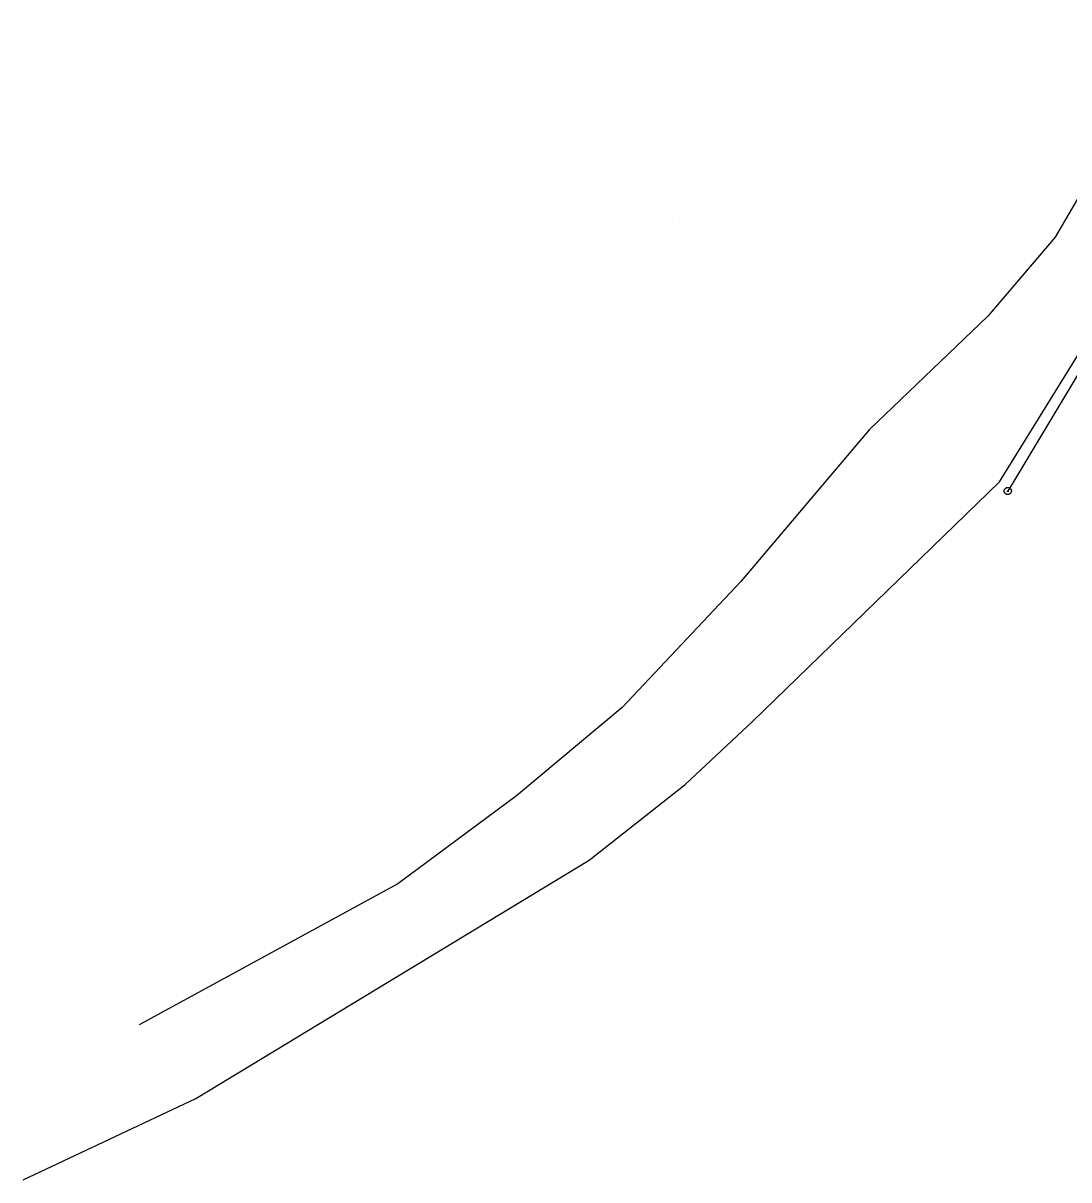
# Model space of a CAD drawing. Extents: x -759699 to -757730, y -1172308 to -1170857.
# Drawn here: x -759699.2 to -759560, y -1171992 to -1171838 of the extents above; entities that cross this region are included whole.
import ezdxf

# ---------------------------------------------------------------- set-up
doc = ezdxf.new("R2010")
doc.units = 0
for name, color, linetype in [('Vrstva 1', 7, 'Continuous'), ('Vrstva 11', 7, 'Continuous'), ('Vrstva 8', 7, 'Continuous')]:
    doc.layers.add(name, color=color, linetype=linetype)

msp = doc.modelspace()

# ---------------------------------------------------------------- linework, layer by layer
at = {"layer": 'Vrstva 1'}
for p in [(-759530.79, -1171837.99), (-759568.11, -1171900.29)]:
    msp.add_line(p, (-759568.11, -1171900.29), dxfattribs=at)
at = {"layer": 'Vrstva 11'}
for p, q in [((-759569.24, -1171899.05), (-759535.8, -1171845.12)), ((-759553.23, -1171851.75), (-759561.81, -1171866.5)), ((-759611.85, -1171864.39), (-759611.85, -1171864.39)), ((-759561.81, -1171866.5), (-759570.79, -1171877.01)), ((-759570.79, -1171877.01), (-759586.58, -1171892.13)), ((-759586.58, -1171892.13), (-759603.68, -1171912.32)), ((-759602.11, -1171930.97), (-759569.24, -1171899.05)), ((-759603.68, -1171912.32), (-759619.48, -1171929.13)), ((-759619.48, -1171929.13), (-759633.56, -1171940.87)), ((-759611.07, -1171939.36), (-759602.11, -1171930.97)), ((-759623.86, -1171949.42), (-759611.07, -1171939.36)), ((-759633.56, -1171940.87), (-759649.33, -1171952.6)), ((-759676.24, -1171981.18), (-759623.86, -1171949.42)), ((-759649.33, -1171952.6), (-759683.81, -1171971.37)), ((-759699.25, -1171992), (-759676.24, -1171981.18))]:
    msp.add_line(p, q, dxfattribs=at)
at = {"layer": 'Vrstva 8'}
msp.add_line((-759568.23, -1171900.29), (-759567.99, -1171900.29), dxfattribs=at)
msp.add_lwpolyline([(-759567.96, -1171899.81), (-759567.71, -1171899.99), (-759567.61, -1171900.28), (-759567.71, -1171900.57), (-759567.96, -1171900.75), (-759568.27, -1171900.75), (-759568.52, -1171900.57), (-759568.62, -1171900.28), (-759568.52, -1171899.99), (-759568.27, -1171899.81)], close=True, dxfattribs=at)

doc.saveas('drawing.dxf')
